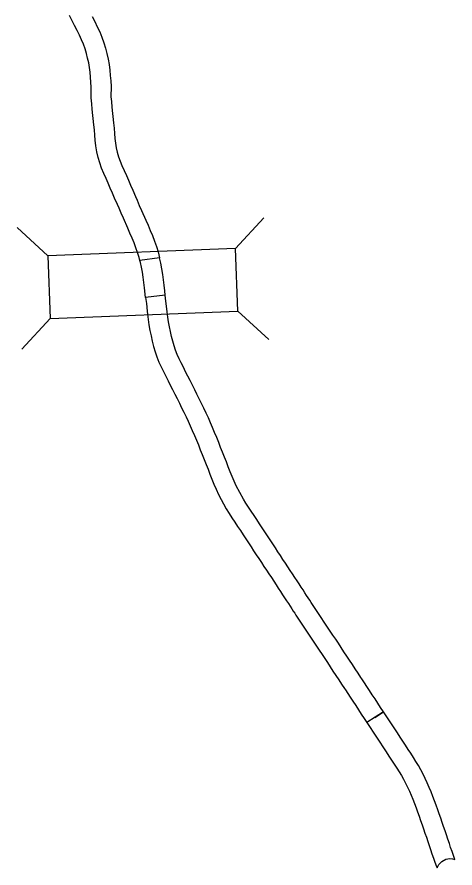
# Model space of a CAD drawing. Extents: x 77230 to 630905, y 790554 to 1662844.
# Drawn here: x 384289 to 389825, y 1435611 to 1446373 of the extents above; entities that cross this region are included whole.
import ezdxf

# ---------------------------------------------------------------- set-up
doc = ezdxf.new("R2010")
doc.units = 0
doc.layers.add('Level 10', color=7, linetype='Continuous')
doc.layers.add('Level 19', color=7, linetype='Continuous')

msp = doc.modelspace()

# ---------------------------------------------------------------- linework, layer by layer
at = {"layer": 'Level 10'}
for points in [[(385634, 1443828), (385606, 1443891), (385579, 1443955), (385558, 1444002), (385523, 1444083), (385495, 1444147), (385468, 1444210), (385441, 1444271), (385415, 1444332), (385387, 1444394), (385358, 1444461), (385335, 1444529), (385314, 1444598), (385297, 1444670), (385285, 1444744), (385278, 1444814), (385272, 1444881), (385267, 1444947), (385261, 1445011), (385241, 1445209), (385234, 1445276), (385225, 1445351), (385227, 1445488), (385223, 1445549), (385219, 1445613), (385213, 1445675), (385206, 1445735), (385196, 1445793), (385182, 1445852), (385167, 1445912), (385149, 1445971), (385128, 1446028), (385105, 1446085), (385078, 1446144), (385048, 1446204), (385017, 1446266), (384954, 1446392)], [(385240, 1446379), (385272, 1446316), (385304, 1446251), (385334, 1446185), (385362, 1446117), (385386, 1446049), (385407, 1445980), (385425, 1445912), (385441, 1445842), (385453, 1445771), (385462, 1445701), (385468, 1445633), (385473, 1445565), (385477, 1445493), (385475, 1445363), (385482, 1445303), (385489, 1445235), (385510, 1445035), (385516, 1444968), (385521, 1444902), (385527, 1444837), (385533, 1444777), (385542, 1444719), (385555, 1444663), (385573, 1444606), (385592, 1444551), (385616, 1444495), (385643, 1444434), (385671, 1444371), (385697, 1444309), (385725, 1444246), (385752, 1444183), (385787, 1444102), (385808, 1444055), (385835, 1443991), (385863, 1443928)], [(385863, 1443928), (385918, 1443803), (385946, 1443740), (385974, 1443675), (386002, 1443608), (386027, 1443540), (386050, 1443471), (386072, 1443402), (386091, 1443329)], [(386091, 1443329), (385842, 1443295), (385831, 1443332), (385812, 1443394), (385791, 1443456), (385769, 1443517), (385744, 1443578), (385717, 1443639), (385690, 1443702), (385634, 1443828)], [(385915, 1442824), (385900, 1442950), (385892, 1443016), (385883, 1443082), (385874, 1443147), (385862, 1443209), (385848, 1443270), (385842, 1443295)], [(386163, 1442854), (386156, 1442912), (386148, 1442980), (386140, 1443048), (386131, 1443117), (386120, 1443187), (386107, 1443259), (386091, 1443329)], [(386163, 1442854), (385915, 1442824), (385924, 1442748), (385936, 1442654), (385940, 1442616), (385948, 1442548), (385957, 1442479), (385969, 1442410), (385983, 1442341), (385998, 1442273), (386016, 1442206), (386036, 1442140), (386058, 1442074), (386083, 1442010), (386111, 1441947), (386140, 1441888), (386169, 1441829), (386198, 1441773), (386226, 1441717), (386255, 1441661), (386283, 1441605), (386312, 1441548), (386341, 1441490), (386370, 1441432), (386398, 1441375), (386426, 1441317), (386453, 1441260), (386479, 1441201), (386505, 1441142), (386531, 1441082), (386557, 1441022), (386582, 1440962), (386606, 1440901), (386629, 1440840), (386653, 1440777), (386679, 1440715), (386704, 1440653), (386728, 1440592), (386752, 1440530), (386778, 1440467), (386805, 1440403), (386834, 1440336), (386933, 1440152), (386969, 1440094), (387005, 1440038), (387042, 1439983), (387078, 1439930), (387112, 1439879), (387147, 1439826), (387180, 1439775), (387213, 1439725), (387247, 1439674), (387280, 1439623), (387313, 1439573), (387346, 1439523), (387378, 1439473), (387410, 1439425), (387442, 1439376), (387473, 1439329), (387504, 1439283), (387534, 1439238), (387563, 1439193), (387591, 1439150), (387619, 1439107), (387646, 1439066), (387671, 1439027), (387696, 1438989), (387719, 1438954), (387741, 1438921), (387762, 1438889), (387781, 1438860), (387799, 1438833), (387815, 1438807), (388074, 1438417), (388108, 1438365), (388144, 1438312), (388179, 1438261), (388213, 1438208), (388248, 1438155), (388283, 1438100), (388319, 1438045), (388356, 1437990), (388392, 1437935), (388428, 1437881), (388439, 1437864)], [(388646, 1438004), (388636, 1438019), (388600, 1438073), (388564, 1438128), (388528, 1438183), (388493, 1438237), (388457, 1438291), (388422, 1438345), (388387, 1438399), (388351, 1438452), (388317, 1438504), (388282, 1438555), (388025, 1438944), (388009, 1438969), (387991, 1438997), (387971, 1439027), (387950, 1439058), (387928, 1439092), (387905, 1439127), (387880, 1439164), (387855, 1439203), (387829, 1439243), (387801, 1439286), (387772, 1439330), (387742, 1439375), (387712, 1439421), (387681, 1439467), (387650, 1439514), (387619, 1439562), (387587, 1439610), (387555, 1439659), (387522, 1439709), (387489, 1439760), (387456, 1439811), (387422, 1439862), (387389, 1439913), (387355, 1439964), (387320, 1440017), (387285, 1440070), (387249, 1440123), (387214, 1440174), (387182, 1440226), (387150, 1440277), (387059, 1440446), (387035, 1440502), (387009, 1440562), (386985, 1440623), (386960, 1440685), (386935, 1440747), (386910, 1440808), (386886, 1440869), (386863, 1440930), (386838, 1440993), (386813, 1441056), (386787, 1441118), (386761, 1441180), (386734, 1441242), (386708, 1441303), (386680, 1441364), (386652, 1441425), (386623, 1441485), (386593, 1441544), (386564, 1441602), (386536, 1441660), (386507, 1441717), (386478, 1441775), (386449, 1441831), (386420, 1441887), (386392, 1441943), (386364, 1441998), (386338, 1442052), (386314, 1442106), (386293, 1442160), (386274, 1442216), (386257, 1442274), (386241, 1442333), (386227, 1442394), (386215, 1442455), (386205, 1442517), (386196, 1442579), (386188, 1442644), (386184, 1442683), (386172, 1442778), (386163, 1442854)], [(388810, 1437513), (388920, 1437587), (388885, 1437640), (388850, 1437694), (388815, 1437748), (388780, 1437802), (388744, 1437857), (388646, 1438004)], [(388439, 1437864), (388500, 1437772), (388535, 1437719), (388570, 1437666), (388605, 1437612), (388641, 1437557), (388676, 1437503), (388712, 1437449)], [(388920, 1437587), (388712, 1437449), (388957, 1437078), (388990, 1437026), (389024, 1436975), (389057, 1436924), (389089, 1436875), (389119, 1436827), (389147, 1436780), (389174, 1436732), (389200, 1436683), (389224, 1436634), (389248, 1436583), (389271, 1436532), (389293, 1436480), (389313, 1436427), (389333, 1436373), (389352, 1436320), (389371, 1436266), (389390, 1436212), (389409, 1436158), (389427, 1436105), (389445, 1436053), (389463, 1436000), (389481, 1435947), (389499, 1435894), (389516, 1435843), (389534, 1435788), (389554, 1435734), (389572, 1435684), (389591, 1435631), (389598, 1435611), (389619, 1435655), (389658, 1435694), (389708, 1435722), (389758, 1435730), (389795, 1435728), (389825, 1435719)], [(389825, 1435719), (389808, 1435767), (389789, 1435820), (389770, 1435871), (389754, 1435921), (389736, 1435975), (389717, 1436028), (389700, 1436081), (389681, 1436134), (389663, 1436187), (389645, 1436240), (389626, 1436294), (389607, 1436348), (389588, 1436403), (389568, 1436460), (389547, 1436516), (389524, 1436573), (389500, 1436630), (389475, 1436687), (389449, 1436742), (389422, 1436797), (389394, 1436851), (389364, 1436905), (389332, 1436958), (389300, 1437010), (389266, 1437061), (389233, 1437111), (389200, 1437163), (389166, 1437215), (389132, 1437267), (389097, 1437320), (388920, 1437587)]]:
    msp.add_lwpolyline(points, dxfattribs=at)
at = {"layer": 'Level 19'}
for p, q in [((387051, 1443446), (387409, 1443834)), ((384677, 1443352), (384289, 1443710)), ((387082, 1442655), (387470, 1442296)), ((384708, 1442561), (384350, 1442173))]:
    msp.add_line(p, q, dxfattribs=at)
msp.add_lwpolyline([(384708, 1442561), (387082, 1442655), (387051, 1443446), (384677, 1443352)], close=True, dxfattribs=at)

doc.saveas('drawing.dxf')
